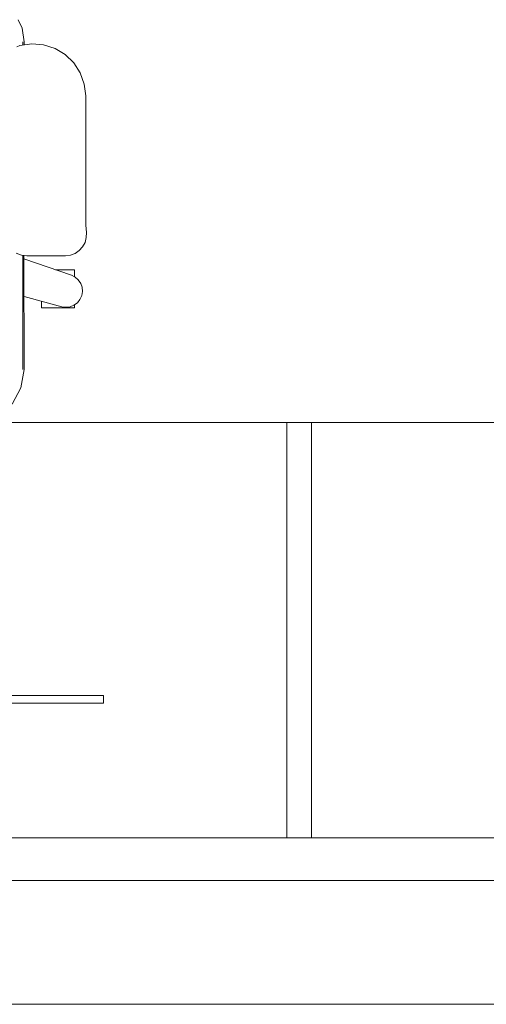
# Model space of a CAD drawing. Header units: millimetres. Extents: x 321 to 585, y -277 to 9.
# Tile 1021 of 1056: x 384.27 to 385.39, y -40.11 to -37.75. Entities that reach past the tile are written whole.
import ezdxf

# ---------------------------------------------------------------- set-up
doc = ezdxf.new("R2010")
doc.units = ezdxf.units.MM
doc.header["$MEASUREMENT"] = 0
for name, color, linetype, lineweight in [('IFC-Elemento construtivo genérico-Contorno', 253, 'Continuous', 5), ('IFC-Elemento de mobília-Contorno', 152, 'Continuous', 5), ('IFC-Laje-Contorno', 134, 'Continuous', 5), ('IFC-Parede padrão-Contorno', 44, 'Continuous', 5), ('IFC-Parede-Contorno', 42, 'Continuous', 5)]:
    doc.layers.add(name, color=color, linetype=linetype, lineweight=lineweight)

msp = doc.modelspace()

# ---------------------------------------------------------------- linework, layer by layer
at = {"layer": 'IFC-Elemento construtivo genérico-Contorno', "lineweight": 5}
for p, q in [((383.261, -39.3709), (384.4548, -39.3709)), ((383.261, -39.3709), (384.4548, -39.3709)), ((384.4548, -39.3709), (384.4581, -39.3709)), ((384.4548, -39.3709), (384.4581, -39.3709)), ((384.4581, -39.3709), (384.4612, -39.3709)), ((384.4581, -39.3709), (384.4612, -39.3709)), ((384.4612, -39.3709), (384.4638, -39.3709)), ((384.4612, -39.3709), (384.4638, -39.3709)), ((384.4638, -39.3709), (384.4658, -39.3709)), ((384.4638, -39.3709), (384.4658, -39.3709)), ((384.4658, -39.3709), (384.4671, -39.3709)), ((384.4658, -39.3709), (384.4671, -39.3709)), ((384.4671, -39.3709), (384.4675, -39.3709)), ((384.4671, -39.3709), (384.4675, -39.3709)), ((384.4675, -39.39), (384.4675, -39.3709)), ((384.4675, -39.39), (384.4675, -39.3709)), ((383.261, -39.39), (384.4548, -39.39)), ((383.261, -39.39), (384.4548, -39.39)), ((384.4548, -39.39), (384.4581, -39.39)), ((384.4548, -39.39), (384.4581, -39.39)), ((384.4581, -39.39), (384.4612, -39.39)), ((384.4581, -39.39), (384.4612, -39.39)), ((384.4612, -39.39), (384.4638, -39.39)), ((384.4612, -39.39), (384.4638, -39.39)), ((384.4638, -39.39), (384.4658, -39.39)), ((384.4638, -39.39), (384.4658, -39.39)), ((384.4658, -39.39), (384.4671, -39.39)), ((384.4658, -39.39), (384.4671, -39.39)), ((384.4671, -39.39), (384.4675, -39.39)), ((384.4671, -39.39), (384.4675, -39.39))]:
    msp.add_line(p, q, dxfattribs=at)
at = {"layer": 'IFC-Elemento de mobília-Contorno', "color": 7, "lineweight": 5}
for p, q in [((384.2624, -37.7477), (384.272, -37.7684)), ((384.2624, -37.7477), (384.272, -37.7684)), ((384.272, -37.7684), (384.2772, -37.801)), ((384.272, -37.7684), (384.2772, -37.801)), ((384.2591, -37.8128), (384.2668, -37.8098)), ((384.2591, -37.8128), (384.2668, -37.8098)), ((384.2668, -37.8098), (384.2952, -37.8055)), ((384.2668, -37.8098), (384.2952, -37.8055)), ((384.2736, -37.8088), (384.2736, -37.801)), ((384.2772, -37.8082), (384.2772, -37.801)), ((384.2772, -37.8082), (384.2772, -37.801)), ((384.2952, -37.8055), (384.3238, -37.8078)), ((384.2952, -37.8055), (384.3238, -37.8078)), ((384.3238, -37.8078), (384.3511, -37.8165)), ((384.3238, -37.8078), (384.3511, -37.8165)), ((384.3511, -37.8165), (384.3757, -37.8313)), ((384.3511, -37.8165), (384.3757, -37.8313)), ((384.3757, -37.8313), (384.3963, -37.8512)), ((384.3757, -37.8313), (384.3963, -37.8512)), ((384.3963, -37.8512), (384.4118, -37.8752)), ((384.3963, -37.8512), (384.4118, -37.8752)), ((384.4118, -37.8752), (384.4215, -37.9022)), ((384.4118, -37.8752), (384.4215, -37.9022)), ((384.4215, -37.9022), (384.4248, -37.9307)), ((384.4215, -37.9022), (384.4248, -37.9307)), ((384.4248, -38.2238), (384.4248, -37.9307)), ((384.4248, -38.2238), (384.4248, -37.9307)), ((384.4248, -38.2238), (384.4252, -38.2415)), ((384.4248, -38.2238), (384.4252, -38.2415)), ((384.4252, -38.2415), (384.4265, -38.2591)), ((384.4252, -38.2415), (384.4265, -38.2591)), ((384.4232, -38.2829), (384.4263, -38.2712)), ((384.4232, -38.2829), (384.4263, -38.2712)), ((384.4263, -38.2712), (384.4265, -38.2591)), ((384.4263, -38.2712), (384.4265, -38.2591)), ((384.4094, -38.3025), (384.4175, -38.2935)), ((384.4094, -38.3025), (384.4175, -38.2935)), ((384.4175, -38.2935), (384.4232, -38.2829)), ((384.4175, -38.2935), (384.4232, -38.2829)), ((384.2581, -38.3082), (384.2704, -38.3133)), ((384.2581, -38.3082), (384.2704, -38.3133)), ((384.2704, -38.3133), (384.2835, -38.315)), ((384.2704, -38.3133), (384.2835, -38.315)), ((384.2736, -38.5884), (384.2736, -38.3137)), ((384.2764, -38.3141), (384.2772, -38.5884)), ((384.2764, -38.3141), (384.2772, -38.5884)), ((384.2835, -38.315), (384.376, -38.315)), ((384.2835, -38.315), (384.376, -38.315)), ((384.376, -38.315), (384.388, -38.3136)), ((384.376, -38.315), (384.388, -38.3136)), ((384.388, -38.3136), (384.3994, -38.3093)), ((384.388, -38.3136), (384.3994, -38.3093)), ((384.3994, -38.3093), (384.4094, -38.3025)), ((384.3994, -38.3093), (384.4094, -38.3025)), ((384.2764, -38.3221), (384.3905, -38.3617)), ((384.2764, -38.3221), (384.3905, -38.3617)), ((384.3524, -38.3484), (384.3982, -38.3484)), ((384.3524, -38.3484), (384.3982, -38.3484)), ((384.3905, -38.3617), (384.3995, -38.3662)), ((384.3905, -38.3617), (384.3995, -38.3662)), ((384.3982, -38.35), (384.3982, -38.3484)), ((384.3982, -38.35), (384.3982, -38.3484)), ((384.3982, -38.3546), (384.3982, -38.35)), ((384.3982, -38.3546), (384.3982, -38.35)), ((384.3982, -38.3619), (384.3982, -38.3546)), ((384.3982, -38.3619), (384.3982, -38.3546)), ((384.3982, -38.3655), (384.3982, -38.3619)), ((384.3982, -38.3655), (384.3982, -38.3619)), ((384.3995, -38.3662), (384.4071, -38.3728)), ((384.3995, -38.3662), (384.4071, -38.3728)), ((384.4071, -38.3728), (384.4128, -38.3811)), ((384.4071, -38.3728), (384.4128, -38.3811)), ((384.4128, -38.3811), (384.4162, -38.3906)), ((384.4128, -38.3811), (384.4162, -38.3906)), ((384.4162, -38.3906), (384.417, -38.4007)), ((384.4162, -38.3906), (384.417, -38.4007)), ((384.2767, -38.4127), (384.3672, -38.4372)), ((384.2767, -38.4127), (384.3672, -38.4372)), ((384.4111, -38.4198), (384.4153, -38.4106)), ((384.4111, -38.4198), (384.4153, -38.4106)), ((384.4153, -38.4106), (384.417, -38.4007)), ((384.4153, -38.4106), (384.417, -38.4007)), ((384.3189, -38.4267), (384.3189, -38.4241)), ((384.3189, -38.4267), (384.3189, -38.4241)), ((384.3189, -38.434), (384.3189, -38.4267)), ((384.3189, -38.434), (384.3189, -38.4267)), ((384.3189, -38.4386), (384.3189, -38.434)), ((384.3189, -38.4386), (384.3189, -38.434)), ((384.3189, -38.4401), (384.3189, -38.4386)), ((384.3189, -38.4401), (384.3189, -38.4386)), ((384.3672, -38.4372), (384.3772, -38.4385)), ((384.3672, -38.4372), (384.3772, -38.4385)), ((384.3772, -38.4385), (384.3872, -38.4373)), ((384.3772, -38.4385), (384.3872, -38.4373)), ((384.3872, -38.4373), (384.3966, -38.4336)), ((384.3872, -38.4373), (384.3966, -38.4336)), ((384.3966, -38.4336), (384.4048, -38.4276)), ((384.3966, -38.4336), (384.4048, -38.4276)), ((384.3982, -38.434), (384.3982, -38.4324)), ((384.3982, -38.434), (384.3982, -38.4324)), ((384.3982, -38.4386), (384.3982, -38.434)), ((384.3982, -38.4386), (384.3982, -38.434)), ((384.3982, -38.4401), (384.3982, -38.4386)), ((384.3982, -38.4401), (384.3982, -38.4386)), ((384.4048, -38.4276), (384.4111, -38.4198)), ((384.4048, -38.4276), (384.4111, -38.4198)), ((384.3189, -38.4401), (384.3982, -38.4401)), ((384.3189, -38.4401), (384.3982, -38.4401)), ((384.2686, -38.6324), (384.2772, -38.5884)), ((384.2686, -38.6324), (384.2772, -38.5884)), ((384.248, -38.6714), (384.2686, -38.6324)), ((384.248, -38.6714), (384.2686, -38.6324))]:
    msp.add_line(p, q, dxfattribs=at)
at = {"layer": 'IFC-Laje-Contorno', "color": 7, "lineweight": 5}
for p, q in [((376.3251, -38.7154), (387.0231, -38.7154)), ((376.3251, -38.7154), (387.0231, -38.7154)), ((378.8256, -39.8154), (386.923, -39.8154))]:
    msp.add_line(p, q, dxfattribs=at)
at = {"layer": 'IFC-Parede padrão-Contorno', "color": 7, "lineweight": 5}
for p, q in [((384.9079, -39.7132), (384.9079, -38.7154)), ((384.9079, -38.7154), (384.9679, -38.7154)), ((384.9679, -39.7132), (384.9679, -38.7154))]:
    msp.add_line(p, q, dxfattribs=at)
at = {"layer": 'IFC-Parede-Contorno', "color": 7, "lineweight": 5}
for p, q in [((381.9118, -39.7132), (391.9509, -39.7132)), ((382.4868, -40.1132), (391.9509, -40.1132))]:
    msp.add_line(p, q, dxfattribs=at)

doc.saveas('drawing.dxf')
